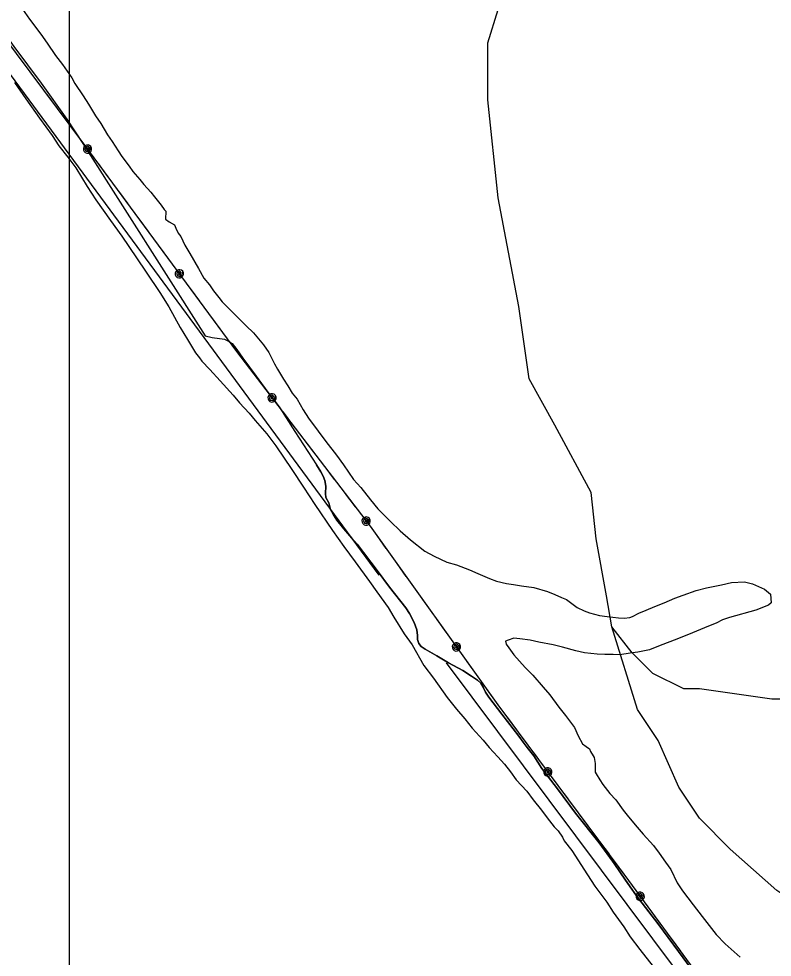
# Model space of a CAD drawing. Extents: x 3245246 to 3283090, y 806824 to 832173.
# Drawn here: x 3275488 to 3277113, y 813809 to 815832 of the extents above; entities that cross this region are included whole.
import ezdxf

# ---------------------------------------------------------------- set-up
doc = ezdxf.new("R2010")
doc.units = 0
for name, color, linetype in [('V-GRID-MAJR', 7, 'Continuous'), ('V-ROAD-CNTR', 7, 'Continuous'), ('V-SITE-VEGE', 7, 'Continuous'), ('V-TOPO-SHOR', 7, 'Continuous'), ('V-UTIL-LINE', 7, 'Continuous')]:
    doc.layers.add(name, color=color, linetype=linetype)

msp = doc.modelspace()

# ---------------------------------------------------------------- linework, layer by layer
at = {"layer": 'V-GRID-MAJR'}
msp.add_spline([(3275596.6, 812201.9), (3275597.5, 818262.2), (3275598.4, 824324.4), (3275599.2, 830386.7), (3275599.2, 830388.6)], degree=3, dxfattribs=at)
at = {"layer": 'V-ROAD-CNTR'}
for points in [[(3275417.3, 815854.9), (3275442.9, 815819), (3275476.9, 815772.5), (3275536.2, 815693.1), (3275591.2, 815615.8), (3275626.9, 815561)], [(3275626.9, 815561), (3275889.8, 815148.6), (3275904.8, 815145.3), (3275931.2, 815141.6), (3275941.2, 815136.9), (3275948.1, 815132), (3275957.6, 815119.5), (3275971, 815100.9), (3275999.4, 815062.1), (3276024.7, 815027.2), (3276038.6, 815010.4), (3276050.6, 814993.5), (3276082.8, 814942.5), (3276129.6, 814870.5)], [(3276217.3, 814699.8), (3276205.7, 814712.9), (3276189, 814732.6), (3276173.6, 814751.6), (3276166.1, 814763.2), (3276160, 814774.8), (3276156, 814788.7), (3276150.2, 814800.6), (3276149.4, 814809), (3276149.8, 814824.6), (3276147.8, 814836.8), (3276144.3, 814846.5), (3276139, 814855.7), (3276129.6, 814870.5)], [(3276129.6, 814870.5), (3276139, 814855.7), (3276144.3, 814846.5), (3276147.8, 814836.8), (3276149.8, 814824.6), (3276149.4, 814809), (3276150.2, 814800.6), (3276156, 814788.7), (3276160, 814774.8), (3276166.1, 814763.2), (3276173.6, 814751.6), (3276189, 814732.6), (3276205.7, 814712.9), (3276217.3, 814699.8)], [(3276938.7, 813783.9), (3276910.1, 813822), (3276866.1, 813882.4), (3276820, 813942.1), (3276809.6, 813956.2), (3276796, 813975.8), (3276771.7, 814011.6), (3276762.4, 814024.5), (3276739.1, 814055.9), (3276688.4, 814119.9), (3276649.7, 814172.1), (3276615.9, 814216.6), (3276598.1, 814243.8), (3276584.4, 814261.6), (3276575.7, 814273.2), (3276565.9, 814285.9), (3276529.2, 814333.1), (3276501.4, 814370.1), (3276494.2, 814381), (3276489.3, 814391.6), (3276484.1, 814400.1), (3276477.1, 814407), (3276464, 814415.1), (3276445.4, 814427.2), (3276414.5, 814444.1), (3276389.4, 814459.1), (3276364.3, 814473.2), (3276355.4, 814479), (3276350.4, 814485.9), (3276347.8, 814494.3), (3276347.9, 814502.6), (3276345.9, 814515.5), (3276340.7, 814531.1), (3276330.6, 814550.1), (3276322.7, 814562.3), (3276287.4, 814606.8), (3276260.2, 814642.8), (3276217.3, 814699.8)], [(3276217.3, 814699.8), (3276260.2, 814642.8), (3276287.4, 814606.8), (3276322.7, 814562.3), (3276330.6, 814550.1), (3276340.7, 814531.1), (3276345.9, 814515.5), (3276347.9, 814502.6), (3276347.8, 814494.3), (3276350.4, 814485.9), (3276355.4, 814479), (3276364.3, 814473.2), (3276389.4, 814459.1), (3276414.5, 814444.1), (3276445.4, 814427.2), (3276464, 814415.1), (3276477.1, 814407), (3276484.1, 814400.1), (3276489.3, 814391.6), (3276494.2, 814381), (3276501.4, 814370.1), (3276529.2, 814333.1), (3276565.9, 814285.9), (3276575.7, 814273.2), (3276584.4, 814261.6), (3276598.1, 814243.8), (3276615.9, 814216.6), (3276649.7, 814172.1), (3276688.4, 814119.9), (3276739.1, 814055.9), (3276762.4, 814024.5), (3276771.7, 814011.6), (3276796, 813975.8), (3276809.6, 813956.2), (3276820, 813942.1), (3276866.1, 813882.4), (3276910.1, 813822), (3276938.7, 813783.9)]]:
    msp.add_lwpolyline(points, dxfattribs=at)
at = {"layer": 'V-SITE-VEGE'}
for p, q in [((3275495.5, 815852.8), (3275510.6, 815831.2)), ((3275510.6, 815831.2), (3275535.2, 815798.7)), ((3275535.2, 815798.7), (3275549.2, 815779.4)), ((3275549.2, 815779.4), (3275566.7, 815753)), ((3275566.7, 815753), (3275581.9, 815733.7)), ((3275581.9, 815733.7), (3275601.8, 815704.8)), ((3275601.8, 815704.8), (3275608.8, 815692.8)), ((3275478.4, 815694.6), (3275502.9, 815660)), ((3275608.8, 815692.8), (3275626.3, 815666.4)), ((3275626.3, 815666.4), (3275637.9, 815648.3)), ((3275502.9, 815660), (3275532.3, 815617.8)), ((3275637.9, 815648.3), (3275653.1, 815623.1)), ((3275653.1, 815623.1), (3275664.7, 815606.3)), ((3275532.3, 815617.8), (3275559.3, 815580.7)), ((3275664.7, 815606.3), (3275678.7, 815582.2)), ((3275559.3, 815580.7), (3275574, 815558.4)), ((3275678.7, 815582.2), (3275689.2, 815567.8)), ((3275689.2, 815567.8), (3275702, 815547.4)), ((3275574, 815558.4), (3275593.6, 815533.6)), ((3275702, 815547.4), (3275710.2, 815535.3)), ((3275593.6, 815533.6), (3275610.7, 815511.3)), ((3275710.2, 815535.3), (3275725.4, 815514.9)), ((3275610.7, 815511.3), (3275635.2, 815470.4)), ((3275725.4, 815514.9), (3275733.6, 815502.9)), ((3275733.6, 815502.9), (3275748.8, 815486)), ((3275748.8, 815486), (3275757, 815475.1)), ((3275635.2, 815470.4), (3275653.5, 815442)), ((3275757, 815475.1), (3275772.3, 815458.2)), ((3275772.3, 815458.2), (3275780.5, 815448.6)), ((3275653.5, 815442), (3275685.4, 815397.4)), ((3275780.5, 815448.6), (3275792.2, 815434.1)), ((3275792.2, 815434.1), (3275794.5, 815430.5)), ((3275794.5, 815430.5), (3275801.5, 815420.9)), ((3275801.5, 815420.9), (3275805, 815417.3)), ((3275685.4, 815397.4), (3275709.9, 815363.9)), ((3275805, 815417.3), (3275803.9, 815400)), ((3275803.9, 815400), (3275811.8, 815394.9)), ((3275811.8, 815394.9), (3275823.2, 815387.8)), ((3275823.2, 815387.8), (3275826.4, 815381.2)), ((3275826.4, 815381.2), (3275831.1, 815369.9)), ((3275709.9, 815363.9), (3275741.7, 815316.8)), ((3275831.1, 815369.9), (3275837.1, 815363.1)), ((3275837.1, 815363.1), (3275845.9, 815344.2)), ((3275845.9, 815344.2), (3275856.6, 815326.2)), ((3275741.7, 815316.8), (3275762.5, 815285.9)), ((3275856.6, 815326.2), (3275875.4, 815293.9)), ((3275762.5, 815285.9), (3275791.9, 815242.5)), ((3275875.4, 815293.9), (3275886.8, 815273)), ((3275886.8, 815273), (3275898.7, 815258.5)), ((3275898.7, 815258.5), (3275907.9, 815246)), ((3275791.9, 815242.5), (3275811.5, 815211.6)), ((3275907.9, 815246), (3275918.8, 815231.6)), ((3275918.8, 815231.6), (3275926.4, 815222)), ((3275926.4, 815222), (3275941.8, 815206.3)), ((3275811.5, 815211.6), (3275835.9, 815167)), ((3275941.8, 815206.3), (3275955.5, 815192.6)), ((3275955.5, 815192.6), (3275977.8, 815170.1)), ((3275835.9, 815167), (3275851.8, 815141)), ((3275977.8, 815170.1), (3275994.1, 815155.3)), ((3275994.1, 815155.3), (3276015.2, 815129.3)), ((3275851.8, 815141), (3275869, 815112.5)), ((3276015.2, 815129.3), (3276027, 815113)), ((3275869, 815112.5), (3275877.5, 815101.4)), ((3275877.5, 815101.4), (3275882.4, 815094)), ((3275882.4, 815094), (3275899.6, 815076.6)), ((3276027, 815113), (3276039, 815088.4)), ((3275899.6, 815076.6), (3275921.7, 815051.8)), ((3276039, 815088.4), (3276045.6, 815077)), ((3276045.6, 815077), (3276058.8, 815055.1)), ((3276058.8, 815055.1), (3276067.9, 815040.8)), ((3275921.7, 815051.8), (3275949.9, 815020.8)), ((3276067.9, 815040.8), (3276076.9, 815025.6)), ((3275949.9, 815020.8), (3275963.4, 815004.7)), ((3276076.9, 815025.6), (3276087.9, 815012.1)), ((3275963.4, 815004.7), (3275984.3, 814982.3)), ((3276087.9, 815012.1), (3276101, 814989.3)), ((3275984.3, 814982.3), (3275997.8, 814966.2)), ((3276101, 814989.3), (3276112.6, 814971.2)), ((3275997.8, 814966.2), (3276022.3, 814937.7)), ((3276112.6, 814971.2), (3276133.6, 814943.3)), ((3276022.3, 814937.7), (3276041.9, 814911.7)), ((3276133.6, 814943.3), (3276149.5, 814921.2)), ((3276149.5, 814921.2), (3276173, 814891.3)), ((3276041.9, 814911.7), (3276076.2, 814860.9)), ((3276173, 814891.3), (3276188.2, 814871.1)), ((3276076.2, 814860.9), (3276101.9, 814822.5)), ((3276188.2, 814871.1), (3276209.8, 814839.5)), ((3276209.8, 814839.5), (3276225.1, 814822.1)), ((3276101.9, 814822.5), (3276126.4, 814785.4)), ((3276225.1, 814822.1), (3276246.1, 814795.1)), ((3276246.1, 814795.1), (3276262.2, 814775.8)), ((3276126.4, 814785.4), (3276164.3, 814729.6)), ((3276262.2, 814775.8), (3276289.6, 814748.4)), ((3276289.6, 814748.4), (3276310.3, 814728.7)), ((3276164.3, 814729.6), (3276188.8, 814694.9)), ((3276310.3, 814728.7), (3276332.7, 814709)), ((3276188.8, 814694.9), (3276213.3, 814661.5)), ((3276332.7, 814709), (3276363.1, 814685)), ((3276363.1, 814685), (3276383.4, 814673.6)), ((3276383.4, 814673.6), (3276410.8, 814660.9)), ((3276213.3, 814661.5), (3276243.9, 814619.4)), ((3276410.8, 814660.9), (3276431.4, 814654.9)), ((3276431.4, 814654.9), (3276460, 814644.8)), ((3276460, 814644.8), (3276477.7, 814636.3)), ((3276477.7, 814636.3), (3276502.6, 814625.5)), ((3276243.9, 814619.4), (3276259.9, 814597.1)), ((3276502.6, 814625.5), (3276517.7, 814620)), ((3276517.7, 814620), (3276539.3, 814614.9)), ((3276539.3, 814614.9), (3276554.7, 814612.9)), ((3276554.7, 814612.9), (3276571.9, 814610)), ((3276571.9, 814610), (3276598.2, 814606.4)), ((3276970.8, 814605.4), (3277003.3, 814612.4)), ((3277003.3, 814612.4), (3277024.6, 814617.4)), ((3277024.6, 814617.4), (3277053, 814618.3)), ((3277053, 814618.3), (3277070.1, 814614.4)), ((3277070.1, 814614.4), (3277095.8, 814602.6)), ((3276259.9, 814597.1), (3276284.4, 814563.6)), ((3276598.2, 814606.4), (3276627.8, 814598.1)), ((3276627.8, 814598.1), (3276643.8, 814591.5)), ((3276643.8, 814591.5), (3276658, 814585.1)), ((3276902.7, 814583.5), (3276920.5, 814589.6)), ((3276920.5, 814589.6), (3276948.5, 814599.6)), ((3276948.5, 814599.6), (3276970.8, 814605.4)), ((3277095.8, 814602.6), (3277108.8, 814591.7)), ((3277108.8, 814591.7), (3277110.3, 814573.4)), ((3276658, 814585.1), (3276668.6, 814580.7)), ((3276668.6, 814580.7), (3276692.2, 814563.6)), ((3276859.5, 814565.3), (3276879.2, 814573.2)), ((3276879.2, 814573.2), (3276902.7, 814583.5)), ((3277104.5, 814568.3), (3277077.3, 814557.3)), ((3277110.3, 814573.4), (3277104.5, 814568.3)), ((3276284.4, 814563.6), (3276296.6, 814542.6)), ((3276692.2, 814563.6), (3276707.2, 814556.2)), ((3276707.2, 814556.2), (3276718.8, 814551.8)), ((3276718.8, 814551.8), (3276740.3, 814545.8)), ((3276811.4, 814543.8), (3276824.7, 814551.2)), ((3276824.7, 814551.2), (3276840.7, 814557.4)), ((3276840.7, 814557.4), (3276859.5, 814565.3)), ((3277077.3, 814557.3), (3277020.5, 814541.9)), ((3276296.6, 814542.6), (3276318.6, 814506.7)), ((3276740.3, 814545.8), (3276756.6, 814543.8)), ((3276756.6, 814543.8), (3276781.1, 814541.3)), ((3276781.1, 814541.3), (3276792.9, 814540.5)), ((3276792.9, 814540.5), (3276805.8, 814541.5)), ((3276805.8, 814541.5), (3276811.4, 814543.8)), ((3276991.4, 814529.2), (3276975.4, 814522.9)), ((3277005.5, 814536.5), (3276991.4, 814529.2)), ((3277020.5, 814541.9), (3277005.5, 814536.5)), ((3276940.7, 814508.8), (3276910.6, 814496.2)), ((3276975.4, 814522.9), (3276940.7, 814508.8)), ((3276318.6, 814506.7), (3276335.7, 814483.1)), ((3276543.1, 814493.1), (3276537.5, 814490.8)), ((3276537.5, 814490.8), (3276538.9, 814484.3)), ((3276555.3, 814496.9), (3276543.1, 814493.1)), ((3276568, 814496), (3276555.3, 814496.9)), ((3276590.6, 814492.7), (3276568, 814496)), ((3276609.5, 814488.7), (3276590.6, 814492.7)), ((3276640.2, 814483), (3276609.5, 814488.7)), ((3276910.6, 814496.2), (3276867.5, 814479.8)), ((3276335.7, 814483.1), (3276361.4, 814438.5)), ((3276538.9, 814484.3), (3276544.8, 814476.6)), ((3276544.8, 814476.6), (3276555.6, 814461.2)), ((3276660, 814478.1), (3276640.2, 814483)), ((3276688.7, 814469.8), (3276660, 814478.1)), ((3276707.6, 814465.8), (3276688.7, 814469.8)), ((3276822.8, 814467.3), (3276806.2, 814464.7)), ((3276847.8, 814472), (3276822.8, 814467.3)), ((3276867.5, 814479.8), (3276847.8, 814472)), ((3276555.6, 814461.2), (3276579.4, 814434.1)), ((3276734.8, 814463), (3276707.6, 814465.8)), ((3276751.2, 814462), (3276734.8, 814463)), ((3276769.4, 814461.7), (3276751.2, 814462)), ((3276784.1, 814461.6), (3276769.4, 814461.7)), ((3276806.2, 814464.7), (3276784.1, 814461.6)), ((3276361.4, 814438.5), (3276382.3, 814411.3)), ((3276579.4, 814434.1), (3276596.6, 814417.4)), ((3276382.3, 814411.3), (3276411.6, 814369.2)), ((3276596.6, 814417.4), (3276618.6, 814391.3)), ((3276618.6, 814391.3), (3276633, 814374.8)), ((3276411.6, 814369.2), (3276431.3, 814344.4)), ((3276633, 814374.8), (3276652.3, 814348.8)), ((3276652.3, 814348.8), (3276666.6, 814330.5)), ((3276431.3, 814344.4), (3276449.7, 814323.3)), ((3276666.6, 814330.5), (3276685.9, 814304.6)), ((3276449.7, 814323.3), (3276465.6, 814303.5)), ((3276465.6, 814303.5), (3276488.9, 814277.4)), ((3276685.9, 814304.6), (3276693.9, 814286.7)), ((3276693.9, 814286.7), (3276703.7, 814269.6)), ((3276488.9, 814277.4), (3276502.4, 814261.3)), ((3276703.7, 814269.6), (3276711.5, 814263.6)), ((3276502.4, 814261.3), (3276520.8, 814241.5)), ((3276711.5, 814263.6), (3276718.5, 814258.6)), ((3276718.5, 814258.6), (3276720.9, 814252.9)), ((3276720.9, 814252.9), (3276726.6, 814243.4)), ((3276520.8, 814241.5), (3276535.5, 814225.4)), ((3276535.5, 814225.4), (3276547.8, 814209.2)), ((3276726.6, 814243.4), (3276728.2, 814239.7)), ((3276728.2, 814239.7), (3276731, 814226.7)), ((3276731, 814226.7), (3276730.4, 814217.6)), ((3276547.8, 814209.2), (3276560, 814191.9)), ((3276730.4, 814217.6), (3276730.7, 814208.4)), ((3276730.7, 814208.4), (3276733.2, 814204.6)), ((3276733.2, 814204.6), (3276740.6, 814192.2)), ((3276560, 814191.9), (3276583.3, 814167.1)), ((3276740.6, 814192.2), (3276747.2, 814181.8)), ((3276583.3, 814167.1), (3276596.8, 814148.5)), ((3276747.2, 814181.8), (3276762.4, 814162.5)), ((3276596.8, 814148.5), (3276615.2, 814126.2)), ((3276762.4, 814162.5), (3276775.2, 814148.8)), ((3276775.2, 814148.8), (3276791.1, 814126.8)), ((3276615.2, 814126.2), (3276627.4, 814110.1)), ((3276791.1, 814126.8), (3276802.9, 814112.3)), ((3276627.4, 814110.1), (3276642.1, 814090.3)), ((3276802.9, 814112.3), (3276821.5, 814090)), ((3276642.1, 814090.3), (3276650.7, 814081.6)), ((3276821.5, 814090), (3276834.2, 814074.6)), ((3276650.7, 814081.6), (3276660.5, 814068)), ((3276660.5, 814068), (3276664.2, 814060.5)), ((3276834.2, 814074.6), (3276856.4, 814050.3)), ((3276664.2, 814060.5), (3276680.1, 814039.5)), ((3276856.4, 814050.3), (3276869, 814033.9)), ((3276680.1, 814039.5), (3276714.4, 813987.4)), ((3276869, 814033.9), (3276882.3, 814014.7)), ((3276882.3, 814014.7), (3276894, 813998.4)), ((3276714.4, 813987.4), (3276730.3, 813962.7)), ((3276894, 813998.4), (3276907.7, 813970.1)), ((3276730.3, 813962.7), (3276756, 813928)), ((3276907.7, 813970.1), (3276919.3, 813952.9)), ((3276919.3, 813952.9), (3276942, 813922.2)), ((3276756, 813928), (3276769.5, 813906.9)), ((3276942, 813922.2), (3276961.3, 813897.1)), ((3276769.5, 813906.9), (3276792.8, 813874.7)), ((3276961.3, 813897.1), (3276991.6, 813858.6)), ((3276792.8, 813874.7), (3276806.2, 813853.7)), ((3276806.2, 813853.7), (3276827.1, 813826.4)), ((3276991.6, 813858.6), (3277011.3, 813838.1)), ((3276827.1, 813826.4), (3276863.8, 813779.3)), ((3277011.3, 813838.1), (3277043.2, 813809.5))]:
    msp.add_line(p, q, dxfattribs=at)
at = {"layer": 'V-TOPO-SHOR'}
msp.add_line((3276265.2, 814633.2), (3274729.2, 816716.5), dxfattribs=at)
for points in [[(3277200.5, 814365.5), (3277111.4, 814365.5), (3276955.5, 814387.9), (3276922.1, 814387.9), (3276855.3, 814421.3), (3276810.8, 814465.9), (3276766.3, 814521.6), (3276755.2, 814588.4), (3276732.9, 814711), (3276721.8, 814811.2), (3276643.9, 814956), (3276588.3, 815056.3), (3276566.1, 815212.2), (3276521.7, 815446.1), (3276499.5, 815657.7), (3276499.5, 815780.2), (3276544.1, 815924.9)], [(3278079.7, 812984.2), (3278013, 813073.3), (3278001.9, 813162.4), (3278001.9, 813296), (3277946.3, 813440.8), (3277823.8, 813574.5), (3277712.5, 813652.5), (3277545.5, 813708.3), (3277411.9, 813797.4), (3277311.7, 813853.2), (3277189.2, 813908.9), (3277122.4, 813953.5), (3277022.2, 814042.6), (3276955.4, 814109.5), (3276910.9, 814176.3), (3276866.4, 814276.6), (3276821.9, 814343.4), (3276766.3, 814521.6)], [(3278057.1, 812204.6), (3277500.6, 812939.9), (3276910.7, 813775.4), (3276409.8, 814443.8)]]:
    msp.add_lwpolyline(points, dxfattribs=at)
at = {"layer": 'V-UTIL-LINE'}
for points in [[(3274948.7, 816472.3), (3275629.6, 815559.8), (3275957.4, 815115), (3276245.2, 814738.5), (3276520.7, 814353.7), (3276802.8, 813974.9), (3277079, 813598.8), (3278098.1, 812200.8)], [(3275503.7, 815728.5), (3275524, 815701.3)], [(3275547.9, 815669.2), (3275568.3, 815642)], [(3275592.2, 815609.9), (3275612.5, 815582.7)], [(3275635.8, 815551.4), (3275636.7, 815554.1), (3275634.5, 815553.5), (3275633.7, 815550.8), (3275635.6, 815548.7), (3275638.5, 815550.6), (3275639.3, 815555.2), (3275635.5, 815557.3), (3275631, 815555.5), (3275630.1, 815551), (3275631.9, 815546.9), (3275636.6, 815545.8), (3275641.2, 815548.8), (3275643, 815556.7), (3275640.4, 815559.1), (3275637.1, 815560.3), (3275633.6, 815560.1), (3275630.4, 815558.6), (3275628.1, 815556), (3275626.9, 815552.7), (3275627, 815549.2), (3275628.5, 815546), (3275631.1, 815543.7), (3275634.4, 815542.5), (3275637.9, 815542.6), (3275641.1, 815544.1), (3275643.5, 815546.7), (3275644.7, 815550), (3275644.5, 815553.5), (3275643, 815556.7)], [(3275658.9, 815520), (3275679.1, 815492.6)], [(3275702.8, 815460.4), (3275723, 815433)], [(3275746.7, 815400.8), (3275766.9, 815373.5)], [(3275790.6, 815341.3), (3275810.8, 815313.9)], [(3275833.9, 815282.5), (3275834.9, 815285.2), (3275832.6, 815284.6), (3275831.8, 815282), (3275833.8, 815279.8), (3275836.6, 815281.7), (3275837.4, 815286.3), (3275833.7, 815288.4), (3275829.2, 815286.6), (3275828.2, 815282.2), (3275830.1, 815278.1), (3275834.7, 815276.9), (3275839.4, 815279.9), (3275841.2, 815287.9), (3275838.6, 815290.2), (3275835.3, 815291.4), (3275831.8, 815291.2), (3275828.6, 815289.8), (3275826.2, 815287.2), (3275825, 815283.9), (3275825.2, 815280.4), (3275826.7, 815277.2), (3275829.3, 815274.8), (3275832.6, 815273.6), (3275836.1, 815273.8), (3275839.3, 815275.3), (3275841.6, 815277.9), (3275842.8, 815281.2), (3275842.7, 815284.7), (3275841.2, 815287.9)], [(3275857.1, 815251.1), (3275877.2, 815223.7)], [(3275901, 815191.5), (3275921.1, 815164.2)], [(3275944.9, 815132), (3275957.4, 815115), (3275965.2, 815104.7)], [(3275989.5, 815073), (3276010.2, 815046)], [(3276033.9, 815015), (3276034.7, 815017.7), (3276032.5, 815017), (3276031.7, 815014.4), (3276033.8, 815012.3), (3276036.6, 815014.2), (3276037.3, 815018.8), (3276033.5, 815020.8), (3276029, 815019), (3276028.2, 815014.5), (3276030.1, 815010.5), (3276034.8, 815009.4), (3276039.3, 815012.5), (3276041, 815020.4), (3276038.4, 815022.8), (3276035, 815023.9), (3276031.5, 815023.7), (3276028.4, 815022.1), (3276026.1, 815019.5), (3276024.9, 815016.2), (3276025.2, 815012.7), (3276026.7, 815009.5), (3276029.3, 815007.2), (3276032.7, 815006), (3276036.2, 815006.3), (3276039.3, 815007.8), (3276041.6, 815010.5), (3276042.8, 815013.8), (3276042.5, 815017.3), (3276041, 815020.4)], [(3276057.5, 814984), (3276078.2, 814957)], [(3276102.5, 814925.2), (3276123.1, 814898.2)], [(3276147.4, 814866.4), (3276168.1, 814839.4)], [(3276192.4, 814807.6), (3276213, 814780.6)], [(3276236.7, 814749.6), (3276237.6, 814752.4), (3276235.4, 814751.7), (3276234.6, 814749), (3276236.6, 814746.9), (3276239.4, 814748.9), (3276240.1, 814753.5), (3276236.4, 814755.5), (3276231.8, 814753.7), (3276231, 814749.2), (3276232.9, 814745.1), (3276237.6, 814744), (3276242.2, 814747.1), (3276243.8, 814755.1), (3276241.2, 814757.4), (3276237.9, 814758.5), (3276234.4, 814758.3), (3276231.2, 814756.8), (3276228.9, 814754.1), (3276227.8, 814750.8), (3276228, 814747.3), (3276229.5, 814744.2), (3276232.2, 814741.8), (3276235.5, 814740.7), (3276239, 814740.9), (3276242.2, 814742.5), (3276244.5, 814745.1), (3276245.6, 814748.4), (3276245.4, 814751.9), (3276243.8, 814755.1)], [(3276259.7, 814718.2), (3276279.5, 814690.5)], [(3276302.8, 814658), (3276322.6, 814630.4)], [(3276345.9, 814597.8), (3276365.7, 814570.2)], [(3276389, 814537.7), (3276408.8, 814510)], [(3276431.5, 814478.3), (3276432.5, 814481), (3276430.2, 814480.4), (3276429.4, 814477.8), (3276431.3, 814475.6), (3276434.2, 814477.5), (3276435.1, 814482.1), (3276431.3, 814484.2), (3276426.8, 814482.5), (3276425.8, 814478), (3276427.6, 814473.9), (3276432.2, 814472.7), (3276436.9, 814475.6), (3276438.8, 814483.6), (3276436.3, 814486), (3276433, 814487.2), (3276429.5, 814487.1), (3276426.3, 814485.6), (3276423.9, 814483.1), (3276422.6, 814479.8), (3276422.7, 814476.3), (3276424.2, 814473.1), (3276426.7, 814470.7), (3276430, 814469.4), (3276433.5, 814469.6), (3276436.7, 814471), (3276439.1, 814473.6), (3276440.4, 814476.9), (3276440.3, 814480.4), (3276438.8, 814483.6)], [(3276454.2, 814446.6), (3276474, 814419)], [(3276497.3, 814386.4), (3276517.1, 814358.8)], [(3276540.9, 814326.7), (3276561.2, 814299.4)], [(3276585.1, 814267.3), (3276605.4, 814240)], [(3276628.7, 814208.7), (3276629.6, 814211.5), (3276627.3, 814210.8), (3276626.5, 814208.2), (3276628.5, 814206), (3276631.4, 814207.9), (3276632.1, 814212.6), (3276628.4, 814214.6), (3276623.9, 814212.9), (3276623, 814208.4), (3276624.8, 814204.3), (3276629.5, 814203.1), (3276634.1, 814206.2), (3276635.9, 814214.1), (3276633.3, 814216.5), (3276630, 814217.6), (3276626.5, 814217.5), (3276623.3, 814216), (3276620.9, 814213.4), (3276619.8, 814210), (3276619.9, 814206.5), (3276621.4, 814203.4), (3276624, 814201), (3276627.4, 814199.8), (3276630.9, 814200), (3276634, 814201.5), (3276636.4, 814204.1), (3276637.6, 814207.4), (3276637.4, 814210.9), (3276635.9, 814214.1)], [(3276651.9, 814177.5), (3276672.3, 814150.2)], [(3276696.1, 814118.1), (3276716.4, 814090.8)], [(3276740.3, 814058.8), (3276760.6, 814031.5)], [(3276784.5, 813999.4), (3276802.8, 813974.9), (3276804.8, 813972.1)], [(3276827.9, 813940.7), (3276828.8, 813943.4), (3276826.6, 813942.8), (3276825.8, 813940.1), (3276827.8, 813938), (3276830.6, 813939.9), (3276831.4, 813944.5), (3276827.7, 813946.6), (3276823.1, 813944.8), (3276822.2, 813940.3), (3276824, 813936.2), (3276828.7, 813935.1), (3276833.3, 813938.1), (3276835.1, 813946), (3276832.6, 813948.4), (3276829.3, 813949.6), (3276825.7, 813949.4), (3276822.6, 813947.9), (3276820.2, 813945.3), (3276819, 813942), (3276819.2, 813938.5), (3276820.6, 813935.3), (3276823.2, 813933), (3276826.5, 813931.8), (3276830, 813931.9), (3276833.2, 813933.4), (3276835.6, 813936), (3276836.8, 813939.3), (3276836.6, 813942.8), (3276835.1, 813946)], [(3276851, 813909.2), (3276871.1, 813881.8)], [(3276894.8, 813849.6), (3276914.9, 813822.2)]]:
    msp.add_lwpolyline(points, dxfattribs=at)

doc.saveas('drawing.dxf')
